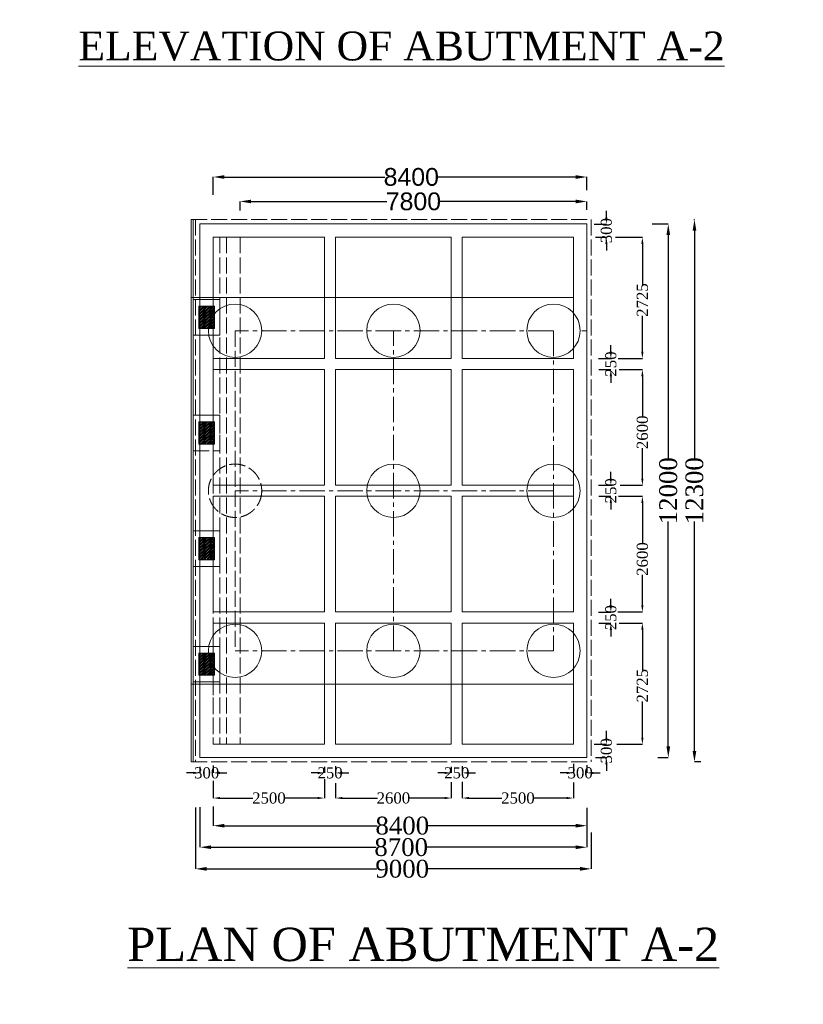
# Model space of a CAD drawing. Header units: millimetres. Extents: x -20950785 to 389010297, y -11535949 to 14056629.
# Tile 272 of 654: x 13474760 to 13510007, y -469462 to -425174. Entities that reach past the tile are written whole.
import ezdxf

# ---------------------------------------------------------------- set-up
doc = ezdxf.new("R2010")
doc.units = ezdxf.units.MM
doc.header["$LTSCALE"] = 60
doc.header["$MEASUREMENT"] = 0
for name, pattern in [('ACAD_ISO02W100', [15, 12, -3]), ('CENTER2', [28.575, 19.05, -3.175, 3.175, -3.175]), ('HIDDEN', [0.375, 0.25, -0.125])]:
    doc.linetypes.add(name, pattern=pattern)
doc.styles.add('PDF Arial Bold', font='times.ttf')
doc.dimstyles.get("Standard").update_dxf_attribs({"dimtxt": 400, "dimasz": 215, "dimexe": 0.18, "dimexo": 0.0625, "dimgap": 0.09, "dimtad": 0, "dimtih": 1, "dimtoh": 1, "dimdec": 0, "dimzin": 4, "dimdsep": 46, "dimtxsty": 'Standard', "dimblk": 'OPEN90', "dimcen": 0, "dimadec": 0, "dimazin": 1, "dimtfac": 1, "dimtdec": 0, "dimtix": 1, "dimtofl": 0, "dimtmove": 0, "dimatfit": 3, "dimldrblk": 'OPEN30', "dimfxl": 1, "dimtolj": 1, "dimtzin": 0, "dimarcsym": 0})

# ---------------------------------------------------------------- blocks, each defined once
blk = doc.blocks.new('*D2164')
at = {"color": 0, "linetype": 'Continuous', "lineweight": -2, "ltscale": 2, "transparency": 16777216}
for p, q in [((13484670, -433760), (13484670, -433350)), ((13485170, -433350), (13491280, -433350)), ((13499770, -433350), (13493660, -433350)), ((13500270, -433729), (13500270, -433350))]:
    blk.add_line(p, q, dxfattribs=at)
at = {"color": 0, "linetype": 'Continuous', "lineweight": 9, "ltscale": 2, "transparency": 16777216}
for points in [[(13485170, -433267), (13485170, -433433), (13484670, -433350)], [(13499770, -433267), (13499770, -433433), (13500270, -433350)]]:
    blk.add_solid(points, dxfattribs=at)
at = {"layer": 'Defpoints', "color": 0, "linetype": 'Continuous', "lineweight": 9, "ltscale": 2, "transparency": 16777216}
for p in [(13484670, -433350), (13484670, -433760), (13500270, -433729)]:
    blk.add_point(p, dxfattribs=at)
at = {"color": 0, "linetype": 'Continuous', "lineweight": 9, "ltscale": 2, "transparency": 16777216, "insert": (13492470, -433350), "char_height": 800, "attachment_point": 5, "style": 'PDF Arial Bold'}
blk.add_mtext('\\A1;{\\fArial|b0|i0|c0|p34;7800}', dxfattribs=at)
blk = doc.blocks.new('*D2165')
at = {"color": 0, "linetype": 'Continuous', "lineweight": -2, "ltscale": 2, "transparency": 16777216}
for p, q in [((13483470, -433053), (13483470, -432249)), ((13483970, -432250), (13491180, -432250)), ((13499770, -432250), (13493567, -432250)), ((13500270, -432836), (13500270, -432249))]:
    blk.add_line(p, q, dxfattribs=at)
at = {"color": 0, "linetype": 'Continuous', "lineweight": 9, "ltscale": 2, "transparency": 16777216}
for points in [[(13483970, -432166), (13483970, -432333), (13483470, -432250)], [(13499770, -432166), (13499770, -432333), (13500270, -432250)]]:
    blk.add_solid(points, dxfattribs=at)
at = {"layer": 'Defpoints', "color": 0, "linetype": 'Continuous', "lineweight": 9, "ltscale": 2, "transparency": 16777216}
for p in [(13483470, -432250), (13483470, -433053), (13500270, -432836)]:
    blk.add_point(p, dxfattribs=at)
at = {"color": 0, "linetype": 'Continuous', "lineweight": 9, "ltscale": 2, "transparency": 16777216, "insert": (13492374, -432250), "char_height": 800, "attachment_point": 5, "style": 'PDF Arial Bold'}
blk.add_mtext('\\A1;{\\fArial|b0|i0|c0|p34;8400}', dxfattribs=at)
blk = doc.blocks.new('*D2189')
at = {"color": 0, "linetype": 'Continuous', "lineweight": -2, "ltscale": 2, "transparency": 16777216}
for p, q in [((13505084, -434163), (13505112, -434163)), ((13505112, -434663), (13505112, -444977)), ((13505112, -458063), (13505112, -447749)), ((13505398, -458563), (13505111, -458563))]:
    blk.add_line(p, q, dxfattribs=at)
at = {"color": 0, "linetype": 'Continuous', "lineweight": 9, "ltscale": 2, "transparency": 16777216}
for points in [[(13505028, -434663), (13505195, -434663), (13505112, -434163)], [(13505028, -458063), (13505195, -458063), (13505112, -458563)]]:
    blk.add_solid(points, dxfattribs=at)
at = {"layer": 'Defpoints', "color": 0, "linetype": 'Continuous', "lineweight": 9, "ltscale": 2, "transparency": 16777216}
for p in [(13505084, -434163), (13505112, -458563), (13505398, -458563)]:
    blk.add_point(p, dxfattribs=at)
at = {"color": 0, "linetype": 'Continuous', "lineweight": 9, "ltscale": 2, "transparency": 16777216, "insert": (13505112, -446363), "char_height": 800, "attachment_point": 5, "rotation": 90, "style": 'PDF Arial Bold'}
blk.add_mtext('\\A1;12300', dxfattribs=at)
blk = doc.blocks.new('*D2190')
at = {"color": 0, "linetype": 'Continuous', "lineweight": -2, "ltscale": 2, "transparency": 16777216}
for p, q in [((13503209, -434363), (13503935, -434363)), ((13503934, -434863), (13503934, -444977)), ((13503934, -457863), (13503934, -447749)), ((13503468, -458363), (13503935, -458363))]:
    blk.add_line(p, q, dxfattribs=at)
at = {"color": 0, "linetype": 'Continuous', "lineweight": 9, "ltscale": 2, "transparency": 16777216}
for points in [[(13503851, -434863), (13504018, -434863), (13503934, -434363)], [(13503851, -457863), (13504018, -457863), (13503934, -458363)]]:
    blk.add_solid(points, dxfattribs=at)
at = {"layer": 'Defpoints', "color": 0, "linetype": 'Continuous', "lineweight": 9, "ltscale": 2, "transparency": 16777216}
for p in [(13503209, -434363), (13503468, -458363), (13503934, -458363)]:
    blk.add_point(p, dxfattribs=at)
at = {"color": 0, "linetype": 'Continuous', "lineweight": 9, "ltscale": 2, "transparency": 16777216, "insert": (13503934, -446363), "char_height": 800, "attachment_point": 5, "rotation": 90, "style": 'PDF Arial Bold'}
blk.add_mtext('\\A1;12000', dxfattribs=at)
blk = doc.blocks.new('*D2191')
at = {"color": 0, "linetype": 'Continuous', "lineweight": -2, "ltscale": 2, "transparency": 16777216}
for p, q in [((13501563, -434963), (13502769, -434963)), ((13502769, -435263), (13502769, -437078)), ((13502769, -440113), (13502769, -438490)), ((13501685, -440413), (13502769, -440413))]:
    blk.add_line(p, q, dxfattribs=at)
at = {"color": 0, "linetype": 'Continuous', "lineweight": 9, "ltscale": 2, "transparency": 16777216}
for points in [[(13502719, -435263), (13502819, -435263), (13502769, -434963)], [(13502719, -440113), (13502819, -440113), (13502769, -440413)]]:
    blk.add_solid(points, dxfattribs=at)
at = {"layer": 'Defpoints', "color": 0, "linetype": 'Continuous', "lineweight": 9, "ltscale": 2, "transparency": 16777216}
for p in [(13501563, -434963), (13501685, -440413), (13502769, -440413)]:
    blk.add_point(p, dxfattribs=at)
at = {"color": 0, "linetype": 'Continuous', "lineweight": 9, "ltscale": 2, "transparency": 16777216, "insert": (13502769, -437784), "char_height": 500, "attachment_point": 5, "rotation": 90, "style": 'PDF Arial Bold'}
blk.add_mtext('\\A1;2725', dxfattribs=at)
blk = doc.blocks.new('*D2192')
at = {"color": 0, "linetype": 'Continuous', "lineweight": -2, "ltscale": 2, "transparency": 16777216}
for p, q in [((13501718, -440913), (13502769, -440913)), ((13502769, -441213), (13502769, -443017)), ((13502769, -445813), (13502769, -444451)), ((13501775, -446113), (13502769, -446113))]:
    blk.add_line(p, q, dxfattribs=at)
at = {"color": 0, "linetype": 'Continuous', "lineweight": 9, "ltscale": 2, "transparency": 16777216}
for points in [[(13502719, -441213), (13502819, -441213), (13502769, -440913)], [(13502719, -445813), (13502819, -445813), (13502769, -446113)]]:
    blk.add_solid(points, dxfattribs=at)
at = {"layer": 'Defpoints', "color": 0, "linetype": 'Continuous', "lineweight": 9, "ltscale": 2, "transparency": 16777216}
for p in [(13501718, -440913), (13501775, -446113), (13502769, -446113)]:
    blk.add_point(p, dxfattribs=at)
at = {"color": 0, "linetype": 'Continuous', "lineweight": 9, "ltscale": 2, "transparency": 16777216, "insert": (13502769, -443734), "char_height": 500, "attachment_point": 5, "rotation": 90, "style": 'PDF Arial Bold'}
blk.add_mtext('\\A1;2600', dxfattribs=at)
blk = doc.blocks.new('*D2193')
at = {"color": 0, "linetype": 'Continuous', "lineweight": -2, "ltscale": 2, "transparency": 16777216}
for p, q in [((13501694, -446613), (13502769, -446613)), ((13502769, -446913), (13502769, -448717)), ((13502769, -451513), (13502769, -450151)), ((13501671, -451813), (13502769, -451813))]:
    blk.add_line(p, q, dxfattribs=at)
at = {"color": 0, "linetype": 'Continuous', "lineweight": 9, "ltscale": 2, "transparency": 16777216}
for points in [[(13502719, -446913), (13502819, -446913), (13502769, -446613)], [(13502719, -451513), (13502819, -451513), (13502769, -451813)]]:
    blk.add_solid(points, dxfattribs=at)
at = {"layer": 'Defpoints', "color": 0, "linetype": 'Continuous', "lineweight": 9, "ltscale": 2, "transparency": 16777216}
for p in [(13501694, -446613), (13501671, -451813), (13502769, -451813)]:
    blk.add_point(p, dxfattribs=at)
at = {"color": 0, "linetype": 'Continuous', "lineweight": 9, "ltscale": 2, "transparency": 16777216, "insert": (13502769, -449434), "char_height": 500, "attachment_point": 5, "rotation": 90, "style": 'PDF Arial Bold'}
blk.add_mtext('\\A1;2600', dxfattribs=at)
blk = doc.blocks.new('*D2194')
at = {"color": 0, "linetype": 'Continuous', "lineweight": -2, "ltscale": 2, "transparency": 16777216}
for p, q in [((13501719, -452313), (13502769, -452313)), ((13502769, -452613), (13502769, -454428)), ((13502769, -457463), (13502769, -455840)), ((13501623, -457763), (13502769, -457763))]:
    blk.add_line(p, q, dxfattribs=at)
at = {"color": 0, "linetype": 'Continuous', "lineweight": 9, "ltscale": 2, "transparency": 16777216}
for points in [[(13502719, -452613), (13502819, -452613), (13502769, -452313)], [(13502719, -457463), (13502819, -457463), (13502769, -457763)]]:
    blk.add_solid(points, dxfattribs=at)
at = {"layer": 'Defpoints', "color": 0, "linetype": 'Continuous', "lineweight": 9, "ltscale": 2, "transparency": 16777216}
for p in [(13501719, -452313), (13501623, -457763), (13502769, -457763)]:
    blk.add_point(p, dxfattribs=at)
at = {"color": 0, "linetype": 'Continuous', "lineweight": 9, "ltscale": 2, "transparency": 16777216, "insert": (13502769, -455134), "char_height": 500, "attachment_point": 5, "rotation": 90, "style": 'PDF Arial Bold'}
blk.add_mtext('\\A1;2725', dxfattribs=at)
blk = doc.blocks.new('*D2195')
at = {"color": 0, "linetype": 'Continuous', "lineweight": -2, "ltscale": 2, "transparency": 16777216}
for p, q in [((13501351, -440113), (13501351, -439813)), ((13500797, -440413), (13501351, -440413)), ((13500808, -440913), (13501351, -440913)), ((13501351, -441213), (13501351, -441513))]:
    blk.add_line(p, q, dxfattribs=at)
at = {"color": 0, "linetype": 'Continuous', "lineweight": 9, "ltscale": 2, "transparency": 16777216}
for points in [[(13501301, -440113), (13501401, -440113), (13501351, -440413)], [(13501301, -441213), (13501401, -441213), (13501351, -440913)]]:
    blk.add_solid(points, dxfattribs=at)
at = {"layer": 'Defpoints', "color": 0, "linetype": 'Continuous', "lineweight": 9, "ltscale": 2, "transparency": 16777216}
for p in [(13500797, -440413), (13500808, -440913), (13501351, -440913)]:
    blk.add_point(p, dxfattribs=at)
at = {"color": 0, "linetype": 'Continuous', "lineweight": 9, "ltscale": 2, "transparency": 16777216, "insert": (13501351, -440663), "char_height": 500, "attachment_point": 5, "rotation": 90, "style": 'PDF Arial Bold'}
blk.add_mtext('\\A1;250', dxfattribs=at)
blk = doc.blocks.new('*D2196')
at = {"color": 0, "linetype": 'Continuous', "lineweight": -2, "ltscale": 2, "transparency": 16777216}
for p, q in [((13501351, -445813), (13501351, -445513)), ((13500797, -446113), (13501351, -446113)), ((13500808, -446613), (13501351, -446613)), ((13501351, -446913), (13501351, -447213))]:
    blk.add_line(p, q, dxfattribs=at)
at = {"color": 0, "linetype": 'Continuous', "lineweight": 9, "ltscale": 2, "transparency": 16777216}
for points in [[(13501301, -445813), (13501401, -445813), (13501351, -446113)], [(13501301, -446913), (13501401, -446913), (13501351, -446613)]]:
    blk.add_solid(points, dxfattribs=at)
at = {"layer": 'Defpoints', "color": 0, "linetype": 'Continuous', "lineweight": 9, "ltscale": 2, "transparency": 16777216}
for p in [(13500797, -446113), (13500808, -446613), (13501351, -446613)]:
    blk.add_point(p, dxfattribs=at)
at = {"color": 0, "linetype": 'Continuous', "lineweight": 9, "ltscale": 2, "transparency": 16777216, "insert": (13501351, -446363), "char_height": 500, "attachment_point": 5, "rotation": 90, "style": 'PDF Arial Bold'}
blk.add_mtext('\\A1;250', dxfattribs=at)
blk = doc.blocks.new('*D2197')
at = {"color": 0, "linetype": 'Continuous', "lineweight": -2, "ltscale": 2, "transparency": 16777216}
for p, q in [((13501351, -451520), (13501351, -451220)), ((13500797, -451820), (13501351, -451820)), ((13500808, -452320), (13501351, -452320)), ((13501351, -452620), (13501351, -452920))]:
    blk.add_line(p, q, dxfattribs=at)
at = {"color": 0, "linetype": 'Continuous', "lineweight": 9, "ltscale": 2, "transparency": 16777216}
for points in [[(13501301, -451520), (13501401, -451520), (13501351, -451820)], [(13501301, -452620), (13501401, -452620), (13501351, -452320)]]:
    blk.add_solid(points, dxfattribs=at)
at = {"layer": 'Defpoints', "color": 0, "linetype": 'Continuous', "lineweight": 9, "ltscale": 2, "transparency": 16777216}
for p in [(13500797, -451820), (13500808, -452320), (13501351, -452320)]:
    blk.add_point(p, dxfattribs=at)
at = {"color": 0, "linetype": 'Continuous', "lineweight": 9, "ltscale": 2, "transparency": 16777216, "insert": (13501351, -452070), "char_height": 500, "attachment_point": 5, "rotation": 90, "style": 'PDF Arial Bold'}
blk.add_mtext('\\A1;250', dxfattribs=at)
blk = doc.blocks.new('*D2198')
at = {"color": 0, "linetype": 'Continuous', "lineweight": -2, "ltscale": 2, "transparency": 16777216}
for p, q in [((13501151, -434064), (13501151, -433764)), ((13500597, -434364), (13501151, -434364)), ((13500667, -434963), (13501151, -434963)), ((13501151, -435263), (13501151, -435563))]:
    blk.add_line(p, q, dxfattribs=at)
at = {"color": 0, "linetype": 'Continuous', "lineweight": 9, "ltscale": 2, "transparency": 16777216}
for points in [[(13501101, -434064), (13501201, -434064), (13501151, -434364)], [(13501101, -435263), (13501201, -435263), (13501151, -434963)]]:
    blk.add_solid(points, dxfattribs=at)
at = {"layer": 'Defpoints', "color": 0, "linetype": 'Continuous', "lineweight": 9, "ltscale": 2, "transparency": 16777216}
for p in [(13500597, -434364), (13500667, -434963), (13501151, -434963)]:
    blk.add_point(p, dxfattribs=at)
at = {"color": 0, "linetype": 'Continuous', "lineweight": 9, "ltscale": 2, "transparency": 16777216, "insert": (13501151, -434663), "char_height": 500, "attachment_point": 5, "rotation": 90, "style": 'PDF Arial Bold'}
blk.add_mtext('\\A1;300', dxfattribs=at)
blk = doc.blocks.new('*D2199')
at = {"color": 0, "linetype": 'Continuous', "lineweight": -2, "ltscale": 2, "transparency": 16777216}
for p, q in [((13501151, -457464), (13501151, -457164)), ((13500597, -457764), (13501151, -457764)), ((13500667, -458363), (13501151, -458363)), ((13501151, -458663), (13501151, -458963))]:
    blk.add_line(p, q, dxfattribs=at)
at = {"color": 0, "linetype": 'Continuous', "lineweight": 9, "ltscale": 2, "transparency": 16777216}
for points in [[(13501101, -457464), (13501201, -457464), (13501151, -457764)], [(13501101, -458663), (13501201, -458663), (13501151, -458363)]]:
    blk.add_solid(points, dxfattribs=at)
at = {"layer": 'Defpoints', "color": 0, "linetype": 'Continuous', "lineweight": 9, "ltscale": 2, "transparency": 16777216}
for p in [(13500597, -457764), (13500667, -458363), (13501151, -458363)]:
    blk.add_point(p, dxfattribs=at)
at = {"color": 0, "linetype": 'Continuous', "lineweight": 9, "ltscale": 2, "transparency": 16777216, "insert": (13501151, -458063), "char_height": 500, "attachment_point": 5, "rotation": 90, "style": 'PDF Arial Bold'}
blk.add_mtext('\\A1;300', dxfattribs=at)
blk = doc.blocks.new('*D2200')
at = {"color": 0, "linetype": 'Continuous', "lineweight": -2, "ltscale": 2, "transparency": 16777216}
for p, q in [((13494670, -459449), (13494670, -460185)), ((13499670, -459481), (13499670, -460185)), ((13494970, -460185), (13496453, -460185)), ((13499370, -460185), (13497887, -460185))]:
    blk.add_line(p, q, dxfattribs=at)
at = {"color": 0, "linetype": 'Continuous', "lineweight": 9, "ltscale": 2, "transparency": 16777216}
for points in [[(13494970, -460135), (13494970, -460235), (13494670, -460185)], [(13499370, -460135), (13499370, -460235), (13499670, -460185)]]:
    blk.add_solid(points, dxfattribs=at)
at = {"layer": 'Defpoints', "color": 0, "linetype": 'Continuous', "lineweight": 9, "ltscale": 2, "transparency": 16777216}
for p in [(13494670, -459449), (13499670, -459481), (13494670, -460185)]:
    blk.add_point(p, dxfattribs=at)
at = {"color": 0, "linetype": 'Continuous', "lineweight": 9, "ltscale": 2, "transparency": 16777216, "insert": (13497170, -460185), "char_height": 500, "attachment_point": 5, "style": 'PDF Arial Bold'}
blk.add_mtext('\\A1;2500', dxfattribs=at)
blk = doc.blocks.new('*D2201')
at = {"color": 0, "linetype": 'Continuous', "lineweight": -2, "ltscale": 2, "transparency": 16777216}
for p, q in [((13483470, -459416), (13483470, -460185)), ((13488470, -459337), (13488470, -460185)), ((13483770, -460185), (13485253, -460185)), ((13488170, -460185), (13486687, -460185))]:
    blk.add_line(p, q, dxfattribs=at)
at = {"color": 0, "linetype": 'Continuous', "lineweight": 9, "ltscale": 2, "transparency": 16777216}
for points in [[(13483770, -460135), (13483770, -460235), (13483470, -460185)], [(13488170, -460135), (13488170, -460235), (13488470, -460185)]]:
    blk.add_solid(points, dxfattribs=at)
at = {"layer": 'Defpoints', "color": 0, "linetype": 'Continuous', "lineweight": 9, "ltscale": 2, "transparency": 16777216}
for p in [(13483470, -459416), (13488470, -459337), (13483470, -460185)]:
    blk.add_point(p, dxfattribs=at)
at = {"color": 0, "linetype": 'Continuous', "lineweight": 9, "ltscale": 2, "transparency": 16777216, "insert": (13485970, -460185), "char_height": 500, "attachment_point": 5, "style": 'PDF Arial Bold'}
blk.add_mtext('\\A1;2500', dxfattribs=at)
blk = doc.blocks.new('*D2202')
at = {"color": 0, "linetype": 'Continuous', "lineweight": -2, "ltscale": 2, "transparency": 16777216}
for p, q in [((13488970, -459510), (13488970, -460185)), ((13494170, -459465), (13494170, -460185)), ((13489270, -460185), (13490853, -460185)), ((13493870, -460185), (13492287, -460185))]:
    blk.add_line(p, q, dxfattribs=at)
at = {"color": 0, "linetype": 'Continuous', "lineweight": 9, "ltscale": 2, "transparency": 16777216}
for points in [[(13489270, -460135), (13489270, -460235), (13488970, -460185)], [(13493870, -460135), (13493870, -460235), (13494170, -460185)]]:
    blk.add_solid(points, dxfattribs=at)
at = {"layer": 'Defpoints', "color": 0, "linetype": 'Continuous', "lineweight": 9, "ltscale": 2, "transparency": 16777216}
for p in [(13488970, -459510), (13494170, -459465), (13488970, -460185)]:
    blk.add_point(p, dxfattribs=at)
at = {"color": 0, "linetype": 'Continuous', "lineweight": 9, "ltscale": 2, "transparency": 16777216, "insert": (13491570, -460185), "char_height": 500, "attachment_point": 5, "style": 'PDF Arial Bold'}
blk.add_mtext('\\A1;2600', dxfattribs=at)
blk = doc.blocks.new('*D2203')
at = {"color": 0, "linetype": 'Continuous', "lineweight": -2, "ltscale": 2, "transparency": 16777216}
for p, q in [((13494170, -458776), (13494170, -459054)), ((13494670, -458747), (13494670, -459054)), ((13493870, -459054), (13493570, -459054)), ((13494970, -459054), (13495270, -459054))]:
    blk.add_line(p, q, dxfattribs=at)
at = {"color": 0, "linetype": 'Continuous', "lineweight": 9, "ltscale": 2, "transparency": 16777216}
for points in [[(13493870, -459004), (13493870, -459104), (13494170, -459054)], [(13494970, -459004), (13494970, -459104), (13494670, -459054)]]:
    blk.add_solid(points, dxfattribs=at)
at = {"layer": 'Defpoints', "color": 0, "linetype": 'Continuous', "lineweight": 9, "ltscale": 2, "transparency": 16777216}
for p in [(13494170, -458776), (13494670, -458747), (13494170, -459054)]:
    blk.add_point(p, dxfattribs=at)
at = {"color": 0, "linetype": 'Continuous', "lineweight": 9, "ltscale": 2, "transparency": 16777216, "insert": (13494420, -459054), "char_height": 500, "attachment_point": 5, "style": 'PDF Arial Bold'}
blk.add_mtext('\\A1;250', dxfattribs=at)
blk = doc.blocks.new('*D2204')
at = {"color": 0, "linetype": 'Continuous', "lineweight": -2, "ltscale": 2, "transparency": 16777216}
for p, q in [((13488470, -458776), (13488470, -459054)), ((13488970, -458747), (13488970, -459054)), ((13488170, -459054), (13487870, -459054)), ((13489270, -459054), (13489570, -459054))]:
    blk.add_line(p, q, dxfattribs=at)
at = {"color": 0, "linetype": 'Continuous', "lineweight": 9, "ltscale": 2, "transparency": 16777216}
for points in [[(13488170, -459004), (13488170, -459104), (13488470, -459054)], [(13489270, -459004), (13489270, -459104), (13488970, -459054)]]:
    blk.add_solid(points, dxfattribs=at)
at = {"layer": 'Defpoints', "color": 0, "linetype": 'Continuous', "lineweight": 9, "ltscale": 2, "transparency": 16777216}
for p in [(13488470, -458776), (13488970, -458747), (13488470, -459054)]:
    blk.add_point(p, dxfattribs=at)
at = {"color": 0, "linetype": 'Continuous', "lineweight": 9, "ltscale": 2, "transparency": 16777216, "insert": (13488720, -459054), "char_height": 500, "attachment_point": 5, "style": 'PDF Arial Bold'}
blk.add_mtext('\\A1;250', dxfattribs=at)
blk = doc.blocks.new('*D2205')
at = {"color": 0, "linetype": 'Continuous', "lineweight": -2, "ltscale": 2, "transparency": 16777216}
for p, q in [((13499670, -458651), (13499670, -459054)), ((13500270, -458709), (13500270, -459054)), ((13499370, -459054), (13499070, -459054)), ((13500570, -459054), (13500870, -459054))]:
    blk.add_line(p, q, dxfattribs=at)
at = {"color": 0, "linetype": 'Continuous', "lineweight": 9, "ltscale": 2, "transparency": 16777216}
for points in [[(13499370, -459004), (13499370, -459104), (13499670, -459054)], [(13500570, -459004), (13500570, -459104), (13500270, -459054)]]:
    blk.add_solid(points, dxfattribs=at)
at = {"layer": 'Defpoints', "color": 0, "linetype": 'Continuous', "lineweight": 9, "ltscale": 2, "transparency": 16777216}
for p in [(13499670, -458651), (13500270, -458709), (13499670, -459054)]:
    blk.add_point(p, dxfattribs=at)
at = {"color": 0, "linetype": 'Continuous', "lineweight": 9, "ltscale": 2, "transparency": 16777216, "insert": (13499970, -459054), "char_height": 500, "attachment_point": 5, "style": 'PDF Arial Bold'}
blk.add_mtext('\\A1;300', dxfattribs=at)
blk = doc.blocks.new('*D2206')
at = {"color": 0, "linetype": 'Continuous', "lineweight": -2, "ltscale": 2, "transparency": 16777216}
for p, q in [((13482870, -458776), (13482870, -459054)), ((13483470, -458717), (13483470, -459054)), ((13482570, -459054), (13482270, -459054)), ((13483770, -459054), (13484070, -459054))]:
    blk.add_line(p, q, dxfattribs=at)
at = {"color": 0, "linetype": 'Continuous', "lineweight": 9, "ltscale": 2, "transparency": 16777216}
for points in [[(13482570, -459004), (13482570, -459104), (13482870, -459054)], [(13483770, -459004), (13483770, -459104), (13483470, -459054)]]:
    blk.add_solid(points, dxfattribs=at)
at = {"layer": 'Defpoints', "color": 0, "linetype": 'Continuous', "lineweight": 9, "ltscale": 2, "transparency": 16777216}
for p in [(13482870, -458776), (13483470, -458717), (13482870, -459054)]:
    blk.add_point(p, dxfattribs=at)
at = {"color": 0, "linetype": 'Continuous', "lineweight": 9, "ltscale": 2, "transparency": 16777216, "insert": (13483170, -459054), "char_height": 500, "attachment_point": 5, "style": 'PDF Arial Bold'}
blk.add_mtext('\\A1;300', dxfattribs=at)
blk = doc.blocks.new('*D2207')
at = {"color": 0, "linetype": 'Continuous', "lineweight": -2, "ltscale": 2, "transparency": 16777216}
for p, q in [((13482670, -460604), (13482670, -463370)), ((13500470, -461740), (13500470, -463370)), ((13483170, -463370), (13490829, -463370)), ((13499970, -463370), (13493103, -463370))]:
    blk.add_line(p, q, dxfattribs=at)
at = {"color": 0, "linetype": 'Continuous', "lineweight": 9, "ltscale": 2, "transparency": 16777216}
for points in [[(13483170, -463286), (13483170, -463453), (13482670, -463370)], [(13499970, -463286), (13499970, -463453), (13500470, -463370)]]:
    blk.add_solid(points, dxfattribs=at)
at = {"layer": 'Defpoints', "color": 0, "linetype": 'Continuous', "lineweight": 9, "ltscale": 2, "transparency": 16777216}
for p in [(13482670, -460604), (13500470, -461740), (13482670, -463370)]:
    blk.add_point(p, dxfattribs=at)
at = {"color": 0, "linetype": 'Continuous', "lineweight": 9, "ltscale": 2, "transparency": 16777216, "insert": (13491966, -463370), "char_height": 800, "attachment_point": 5, "style": 'PDF Arial Bold'}
blk.add_mtext('\\A1;9000', dxfattribs=at)
blk = doc.blocks.new('*D2208')
at = {"color": 0, "linetype": 'Continuous', "lineweight": -2, "ltscale": 2, "transparency": 16777216}
for p, q in [((13483470, -460567), (13483470, -461429)), ((13500270, -460619), (13500270, -461429)), ((13483970, -461429), (13490845, -461429)), ((13499770, -461429), (13493094, -461429))]:
    blk.add_line(p, q, dxfattribs=at)
at = {"color": 0, "linetype": 'Continuous', "lineweight": 9, "ltscale": 2, "transparency": 16777216}
for points in [[(13483970, -461346), (13483970, -461512), (13483470, -461429)], [(13499770, -461346), (13499770, -461512), (13500270, -461429)]]:
    blk.add_solid(points, dxfattribs=at)
at = {"layer": 'Defpoints', "color": 0, "linetype": 'Continuous', "lineweight": 9, "ltscale": 2, "transparency": 16777216}
for p in [(13483470, -460567), (13500270, -460619), (13483470, -461429)]:
    blk.add_point(p, dxfattribs=at)
at = {"color": 0, "linetype": 'Continuous', "lineweight": 9, "ltscale": 2, "transparency": 16777216, "insert": (13491970, -461429), "char_height": 800, "attachment_point": 5, "style": 'PDF Arial Bold'}
blk.add_mtext('\\A1;8400', dxfattribs=at)
blk = doc.blocks.new('*D2209')
at = {"color": 0, "linetype": 'Continuous', "lineweight": -2, "ltscale": 2, "transparency": 16777216}
for p, q in [((13482870, -460599), (13482870, -462397)), ((13500270, -460619), (13500270, -462397)), ((13483370, -462397), (13490795, -462397)), ((13499770, -462397), (13493045, -462397))]:
    blk.add_line(p, q, dxfattribs=at)
at = {"color": 0, "linetype": 'Continuous', "lineweight": 9, "ltscale": 2, "transparency": 16777216}
for points in [[(13483370, -462314), (13483370, -462480), (13482870, -462397)], [(13499770, -462314), (13499770, -462480), (13500270, -462397)]]:
    blk.add_solid(points, dxfattribs=at)
at = {"layer": 'Defpoints', "color": 0, "linetype": 'Continuous', "lineweight": 9, "ltscale": 2, "transparency": 16777216}
for p in [(13482870, -460599), (13500270, -460619), (13482870, -462397)]:
    blk.add_point(p, dxfattribs=at)
at = {"color": 0, "linetype": 'Continuous', "lineweight": 9, "ltscale": 2, "transparency": 16777216, "insert": (13491920, -462397), "char_height": 800, "attachment_point": 5, "style": 'PDF Arial Bold'}
blk.add_mtext('\\A1;8700', dxfattribs=at)

msp = doc.modelspace()

# ---------------------------------------------------------------- hatches: boundary and pattern name
at = {"linetype": 'Continuous', "lineweight": 9, "ltscale": 2}
h = msp.add_hatch(dxfattribs=at)
h.set_pattern_fill('GOST_GROUND', scale=10)
h.set_pattern_definition([(45, (-8923127.17, 2574294.08), (141.42135624, 0), [200]), (45, (-8923097.17, 2574294.08), (141.42135624, 0), [200]), (45, (-8923067.17, 2574294.08), (141.42135624, 0), [200])])
h.paths.add_polyline_path([(13483519.83, -439062.92), (13482819.83, -439062.92), (13482819.83, -438062.92), (13483519.83, -438062.92)])
h = msp.add_hatch(dxfattribs=at)
h.set_pattern_fill('GOST_GROUND', scale=10)
h.set_pattern_definition([(45, (-8923127.17, 2569094.08), (141.42135624, 0), [200]), (45, (-8923097.17, 2569094.08), (141.42135624, 0), [200]), (45, (-8923067.17, 2569094.08), (141.42135624, 0), [200])])
h.paths.add_polyline_path([(13483519.83, -444262.92), (13482819.83, -444262.92), (13482819.83, -443262.92), (13483519.83, -443262.92)])
h = msp.add_hatch(dxfattribs=at)
h.set_pattern_fill('GOST_GROUND', scale=10)
h.set_pattern_definition([(45, (-8923127.17, 2563894.08), (141.42135624, 0), [200]), (45, (-8923097.17, 2563894.08), (141.42135624, 0), [200]), (45, (-8923067.17, 2563894.08), (141.42135624, 0), [200])])
h.paths.add_polyline_path([(13483519.83, -449462.92), (13482819.83, -449462.92), (13482819.83, -448462.92), (13483519.83, -448462.92)])
h = msp.add_hatch(dxfattribs=at)
h.set_pattern_fill('GOST_GROUND', scale=10)
h.set_pattern_definition([(45, (-8923127.17, 2558694.08), (141.42135624, 0), [200]), (45, (-8923097.17, 2558694.08), (141.42135624, 0), [200]), (45, (-8923067.17, 2558694.08), (141.42135624, 0), [200])])
h.paths.add_polyline_path([(13483519.83, -454662.92), (13482819.83, -454662.92), (13482819.83, -453662.92), (13483519.83, -453662.92)])

# ---------------------------------------------------------------- linework, layer by layer
at = {"color": 7, "linetype": 'ACAD_ISO02W100', "lineweight": 9}
for p, q in [((13482469.83, -434162.92), (13500469.83, -434162.92)), ((13482669.83, -434162.92), (13482669.83, -458562.92)), ((13500469.83, -434162.92), (13500469.83, -458562.92)), ((13483469.83, -434962.92), (13483469.83, -457762.92)), ((13483769.83, -434962.92), (13483769.83, -457762.92)), ((13484069.83, -434962.92), (13484069.83, -457762.92)), ((13484669.83, -434962.92), (13484669.83, -457762.92)), ((13484447.62, -439162.92), (13484447.62, -453562.92)), ((13483469.83, -446112.92), (13483469.83, -440912.92)), ((13483469.83, -446112.92), (13483469.83, -440912.92)), ((13483769.83, -444562.92), (13483769.83, -442962.92)), ((13482569.83, -444562.92), (13483769.83, -444562.92)), ((13482469.83, -458562.92), (13500469.83, -458562.92))]:
    msp.add_line(p, q, dxfattribs=at)
at = {"color": 7, "linetype": 'Continuous', "lineweight": 9, "ltscale": 2}
for p, q in [((13482469.83, -434162.92), (13482469.83, -458562.92)), ((13482469.83, -434162.92), (13482469.83, -458562.92)), ((13482569.83, -434162.92), (13482569.83, -458562.92)), ((13484519.83, -434362.92), (13482869.83, -434362.92)), ((13482869.83, -434362.92), (13482869.83, -458362.92)), ((13484519.83, -434362.92), (13500269.83, -434362.92)), ((13500269.83, -434362.92), (13500269.83, -458362.92)), ((13483469.83, -434962.92), (13488469.83, -434962.92)), ((13483469.83, -440412.92), (13483469.83, -434962.92)), ((13488469.83, -440412.92), (13488469.83, -434962.92)), ((13488969.83, -434962.92), (13494169.83, -434962.92)), ((13488969.83, -440412.92), (13488969.83, -434962.92)), ((13494169.83, -440412.92), (13494169.83, -434962.92)), ((13494669.83, -434962.92), (13499669.83, -434962.92)), ((13494669.83, -440412.92), (13494669.83, -434962.92)), ((13499669.83, -434962.92), (13499669.83, -440412.92)), ((13499669.83, -437662.92), (13482469.83, -437662.92)), ((13483769.83, -437762.92), (13482569.83, -437762.92)), ((13482569.83, -437762.92), (13482569.83, -439362.92)), ((13483769.83, -439362.92), (13483769.83, -437762.92)), ((13482819.83, -438062.92), (13482819.83, -439062.92)), ((13483519.83, -438062.92), (13482819.83, -438062.92)), ((13483519.83, -438062.92), (13483519.83, -439062.92)), ((13483519.83, -439062.92), (13482819.83, -439062.92)), ((13500047.62, -439162.92), (13500269.83, -439162.92)), ((13482569.83, -439362.92), (13483769.83, -439362.92)), ((13483469.83, -440412.92), (13488469.83, -440412.92)), ((13488969.83, -440412.92), (13494169.83, -440412.92)), ((13494669.83, -440412.92), (13499669.83, -440412.92)), ((13483469.83, -440912.92), (13488469.83, -440912.92)), ((13488469.83, -446112.92), (13488469.83, -440912.92)), ((13488969.83, -440912.92), (13494169.83, -440912.92)), ((13488969.83, -446112.92), (13488969.83, -440912.92)), ((13494169.83, -446112.92), (13494169.83, -440912.92)), ((13494669.83, -440912.92), (13499669.83, -440912.92)), ((13494669.83, -446112.92), (13494669.83, -440912.92)), ((13499669.83, -440912.92), (13499669.83, -446112.92)), ((13483769.83, -442962.92), (13482569.83, -442962.92)), ((13482569.83, -442962.92), (13482569.83, -444562.92)), ((13482819.83, -443262.92), (13482819.83, -444262.92)), ((13483519.83, -443262.92), (13482819.83, -443262.92)), ((13483519.83, -443262.92), (13483519.83, -444262.92)), ((13483519.83, -444262.92), (13482819.83, -444262.92)), ((13483469.83, -446112.92), (13488469.83, -446112.92)), ((13488969.83, -446112.92), (13494169.83, -446112.92)), ((13494669.83, -446112.92), (13499669.83, -446112.92)), ((13499669.83, -446112.92), (13499669.83, -446612.92)), ((13483469.83, -446612.92), (13488469.83, -446612.92)), ((13488469.83, -451812.92), (13488469.83, -446612.92)), ((13488469.83, -446962.92), (13488469.83, -446612.92)), ((13488969.83, -446612.92), (13494169.83, -446612.92)), ((13488969.83, -451812.92), (13488969.83, -446612.92)), ((13494169.83, -451812.92), (13494169.83, -446612.92)), ((13494669.83, -446612.92), (13499669.83, -446612.92)), ((13494669.83, -451812.92), (13494669.83, -446612.92)), ((13494669.83, -446962.92), (13494669.83, -446612.92)), ((13499669.83, -446612.92), (13499669.83, -451812.92)), ((13483469.83, -451812.92), (13483469.83, -447562.92)), ((13483469.83, -451812.92), (13483469.83, -447562.92)), ((13483469.83, -451812.92), (13483469.83, -447562.92)), ((13483769.83, -448162.92), (13482569.83, -448162.92)), ((13482569.83, -448162.92), (13482569.83, -449762.92)), ((13483769.83, -449762.92), (13483769.83, -448162.92)), ((13482819.83, -448462.92), (13482819.83, -449462.92)), ((13483519.83, -448462.92), (13482819.83, -448462.92)), ((13483519.83, -448462.92), (13483519.83, -449462.92)), ((13483519.83, -449462.92), (13482819.83, -449462.92)), ((13482569.83, -449762.92), (13483769.83, -449762.92)), ((13483469.83, -451812.92), (13488469.83, -451812.92)), ((13488969.83, -451812.92), (13494169.83, -451812.92)), ((13494669.83, -451812.92), (13499669.83, -451812.92)), ((13483469.83, -452312.92), (13488469.83, -452312.92)), ((13483469.83, -455562.92), (13483469.83, -452312.92)), ((13483469.83, -455562.92), (13483469.83, -452312.92)), ((13483469.83, -455562.92), (13483469.83, -452312.92)), ((13488469.83, -457762.92), (13488469.83, -452312.92)), ((13488969.83, -452312.92), (13494169.83, -452312.92)), ((13488969.83, -457762.92), (13488969.83, -452312.92)), ((13494169.83, -457762.92), (13494169.83, -452312.92)), ((13494669.83, -452312.92), (13499669.83, -452312.92)), ((13494669.83, -457762.92), (13494669.83, -452312.92)), ((13499669.83, -452312.92), (13499669.83, -457762.92)), ((13483769.83, -453362.92), (13482569.83, -453362.92)), ((13482569.83, -453362.92), (13482569.83, -454962.92)), ((13483769.83, -454962.92), (13483769.83, -453362.92)), ((13482819.83, -453662.92), (13482819.83, -454662.92)), ((13483519.83, -453662.92), (13482819.83, -453662.92)), ((13483519.83, -453662.92), (13483519.83, -454662.92)), ((13488469.83, -457762.92), (13488469.83, -453862.92)), ((13494669.83, -457762.92), (13494669.83, -453862.92)), ((13483519.83, -454662.92), (13482819.83, -454662.92)), ((13499669.83, -455062.92), (13482469.83, -455062.92)), ((13482569.83, -454962.92), (13483769.83, -454962.92)), ((13483469.83, -457762.92), (13488469.83, -457762.92)), ((13488969.83, -457762.92), (13494169.83, -457762.92)), ((13494669.83, -457762.92), (13499669.83, -457762.92)), ((13482869.83, -458362.92), (13500269.83, -458362.92))]:
    msp.add_line(p, q, dxfattribs=at)
at = {"color": 7, "linetype": 'CENTER2', "lineweight": 9}
for p, q in [((13498769.83, -439162.92), (13484447.62, -439162.92)), ((13491569.83, -453562.92), (13491569.83, -439162.92)), ((13498769.83, -439162.92), (13498769.83, -453562.92)), ((13498769.83, -446362.92), (13484447.62, -446362.92)), ((13498769.83, -453562.92), (13484447.62, -453562.92)), ((13498769.83, -453562.92), (13491569.83, -453562.92))]:
    msp.add_line(p, q, dxfattribs=at)
at = {"color": 7, "linetype": 'HIDDEN', "lineweight": 9, "ltscale": 2}
msp.add_line((13483469.83, -449562.92), (13483469.83, -446612.92), dxfattribs=at)
msp.add_line((13483469.83, -449562.92), (13483469.83, -446612.92), dxfattribs=at)
at = {"color": 7, "linetype": 'HIDDEN', "lineweight": 9, "ltscale": 20}
msp.add_line((13483469.83, -457762.92), (13483469.83, -453862.92), dxfattribs=at)
at = {"color": 7, "linetype": 'Continuous', "lineweight": 9, "ltscale": 2}
for centre, radius in [((13500903, -376200.45), 347474.95), ((13484447.62, -439162.92), 1200), ((13491569.83, -439162.92), 1200), ((13498769.83, -439162.92), 1200), ((13491569.83, -446362.92), 1200), ((13498769.83, -446362.92), 1200), ((13484447.62, -453562.92), 1200), ((13491569.83, -453562.92), 1200), ((13498769.83, -453562.92), 1200)]:
    msp.add_circle(centre, radius, dxfattribs=at)
at = {"color": 7, "linetype": 'ACAD_ISO02W100', "lineweight": 9}
msp.add_circle((13484447.62, -446362.92), 1200, dxfattribs=at)

# ---------------------------------------------------------------- texts
at = {"linetype": 'Continuous', "lineweight": 9, "char_height": 1300, "attachment_point": 1}
for s, insert, width in [('\\pt40300;{\\fTimes New Roman|b0|i0|c0|p18;\\L ELEVATION OF ABUTMENT A-2}', (13476909.37, -425705.88), 30425.2338), ('{\\fTimes New Roman|b0|i0|c0|p18;\\H1.15385x;\\LPLAN OF ABUTMENT A-2\\Fitalicc|c0;\\H0.86666x; }', (13479602.83, -466016.38), 27227.1287)]:
    msp.add_mtext(s, dxfattribs=dict(at, insert=insert, width=width))
at = {"color": 7, "linetype": 'Continuous', "lineweight": 9, "ltscale": 2, "char_height": 900, "attachment_point": 1, "style": 'PDF Arial Bold'}
for s, insert in [('\\pi1240.70522,t5740.70522;Moderately \\P\\pi690.45288,t5190.45288;Stronge Rock', (13422263.66, -457627.74)), ('\\pi1240.70522,t5740.70522;Moderately \\P\\pi690.45288,t5190.45288;Stronge Rock', (13374284.49, -458779.1)), ('\\pi1240.70522,t5740.70522;Moderately \\P\\pi690.45288,t5190.45288;Stronge Rock', (13398263.66, -459627.74)), ('\\pi1677.72757,t6177.72757;CR- 50 %', (13422547.09, -460580.96)), ('\\pi1240.70522,t5740.70522;Moderately \\P\\pi690.45288,t5190.45288;Stronge Rock', (13350263.66, -462627.74)), ('\\pi1677.72757,t6177.72757;CR- 52 %', (13398547.09, -462580.96)), ('\\pi1677.72757,t6177.72757;CR- 58 %', (13374900.53, -464048.09)), ('\\pi1677.72757,t6177.72757;CR- 70 %', (13350547.09, -465580.96))]:
    msp.add_mtext_dynamic_manual_height_columns(s, width=8577.0125, gutter_width=1, heights=[0], dxfattribs=dict(at, insert=insert))

# ---------------------------------------------------------------- dimensions: what is measured, and where the dimension line sits
at = {"color": 7, "linetype": 'Continuous', "lineweight": 9, "ltscale": 2}
for base, p1, p2, text, picture, middle in [((13483469.83, -432249.5), (13500269.83, -432835.92), (13483469.83, -433052.92), '{\\fArial|b0|i0|c0|p34;8400}', '*D2165', (13492373.5, -432249.5)), ((13484669.83, -433349.92), (13500269.83, -433728.92), (13484669.83, -433759.92), '{\\fArial|b0|i0|c0|p34;7800}', '*D2164', (13492469.83, -433349.92)), ((13482669.83, -463369.5), (13500469.83, -461739.92), (13482669.83, -460603.5), '9000', '*D2207', (13491966, -463369.5)), ((13482869.83, -462397), (13500269.83, -460618.92), (13482869.83, -460598.55), '8700', '*D2209', (13491920, -462397)), ((13483469.83, -461428.92), (13500269.83, -460618.92), (13483469.83, -460567.17), '8400', '*D2208', (13491969.83, -461428.92))]:
    dim = msp.add_linear_dim(base=base, p1=p1, p2=p2, angle=180, text=text, dimstyle='Standard', override={"dimtxt": 800, "dimasz": 500, "dimtxsty": 'PDF Arial Bold', "dimfxl": 300}, dxfattribs=at)
    dim.commit()
    dim.dimension.update_dxf_attribs({"geometry": picture, "text_midpoint": middle, "dimtype": 160})
for base, p1, p2, text, override, picture, middle in [((13501151.18, -434962.92), (13500597.18, -434363.92), (13500667.18, -434962.92), '300', {"dimtxt": 500, "dimasz": 300, "dimtxsty": 'PDF Arial Bold', "dimfxl": 300}, '*D2198', (13501151.18, -434663.42)), ((13503934.5, -458362.92), (13503208.83, -434362.92), (13503467.83, -458362.92), '12000', {"dimtxt": 800, "dimasz": 500, "dimtxsty": 'PDF Arial Bold', "dimfxl": 300}, '*D2190', (13503934.5, -446362.92)), ((13505111.5, -458562.92), (13505083.83, -434162.92), (13505397.83, -458562.92), '12300', {"dimtxt": 800, "dimasz": 500, "dimtxsty": 'PDF Arial Bold', "dimfxl": 300}, '*D2189', (13505111.5, -446362.92)), ((13502769.18, -440412.92), (13501563.18, -434962.92), (13501685.18, -440412.92), '2725', {"dimtxt": 500, "dimasz": 300, "dimtxsty": 'PDF Arial Bold', "dimfxl": 300}, '*D2191', (13502769.18, -437783.92)), ((13501351.18, -440912.92), (13500797.18, -440412.92), (13500808.18, -440912.92), '250', {"dimtxt": 500, "dimasz": 300, "dimtxsty": 'PDF Arial Bold', "dimfxl": 300}, '*D2195', (13501351.18, -440662.92)), ((13502769.18, -446112.92), (13501718.18, -440912.92), (13501775.18, -446112.92), '2600', {"dimtxt": 500, "dimasz": 300, "dimtxsty": 'PDF Arial Bold', "dimfxl": 300}, '*D2192', (13502769.18, -443733.92)), ((13501351.18, -446612.92), (13500797.18, -446112.92), (13500808.18, -446612.92), '250', {"dimtxt": 500, "dimasz": 300, "dimtxsty": 'PDF Arial Bold', "dimfxl": 300}, '*D2196', (13501351.18, -446362.92)), ((13502769.18, -451812.92), (13501694.18, -446612.92), (13501671.18, -451812.92), '2600', {"dimtxt": 500, "dimasz": 300, "dimtxsty": 'PDF Arial Bold', "dimfxl": 300}, '*D2193', (13502769.18, -449433.92)), ((13501351.18, -452319.92), (13500797.18, -451819.92), (13500808.18, -452319.92), '250', {"dimtxt": 500, "dimasz": 300, "dimtxsty": 'PDF Arial Bold', "dimfxl": 300}, '*D2197', (13501351.18, -452069.92)), ((13502769.18, -457762.92), (13501719.18, -452312.92), (13501623.18, -457762.92), '2725', {"dimtxt": 500, "dimasz": 300, "dimtxsty": 'PDF Arial Bold', "dimfxl": 300}, '*D2194', (13502769.18, -455133.92)), ((13501151.18, -458362.92), (13500597.18, -457763.92), (13500667.18, -458362.92), '300', {"dimtxt": 500, "dimasz": 300, "dimtxsty": 'PDF Arial Bold', "dimfxl": 300}, '*D2199', (13501151.18, -458063.42))]:
    dim = msp.add_linear_dim(base=base, p1=p1, p2=p2, angle=90, text=text, dimstyle='Standard', override=override, dxfattribs=at)
    dim.commit()
    dim.dimension.update_dxf_attribs({"geometry": picture, "text_midpoint": middle, "dimtype": 160, "text_rotation": 90})
for base, p1, p2, text, picture, middle in [((13482869.83, -459053.92), (13483469.83, -458716.92), (13482869.83, -458775.92), '300', '*D2206', (13483169.83, -459053.92)), ((13488469.83, -459053.92), (13488969.83, -458746.92), (13488469.83, -458775.92), '250', '*D2204', (13488719.83, -459053.92)), ((13494169.83, -459053.92), (13494669.83, -458746.92), (13494169.83, -458775.92), '250', '*D2203', (13494419.83, -459053.92)), ((13499669.83, -459053.92), (13500269.83, -458708.67), (13499669.83, -458650.92), '300', '*D2205', (13499969.83, -459053.92)), ((13483469.83, -460184.92), (13488469.83, -459336.92), (13483469.83, -459415.92), '2500', '*D2201', (13485969.83, -460184.92)), ((13488969.83, -460184.92), (13494169.83, -459464.92), (13488969.83, -459509.92), '2600', '*D2202', (13491569.83, -460184.92)), ((13494669.83, -460184.92), (13499669.83, -459480.92), (13494669.83, -459448.92), '2500', '*D2200', (13497169.83, -460184.92))]:
    dim = msp.add_linear_dim(base=base, p1=p1, p2=p2, angle=180, text=text, dimstyle='Standard', override={"dimtxt": 500, "dimasz": 300, "dimtxsty": 'PDF Arial Bold', "dimfxl": 300}, dxfattribs=at)
    dim.commit()
    dim.dimension.update_dxf_attribs({"geometry": picture, "text_midpoint": middle})

doc.saveas('drawing.dxf')
